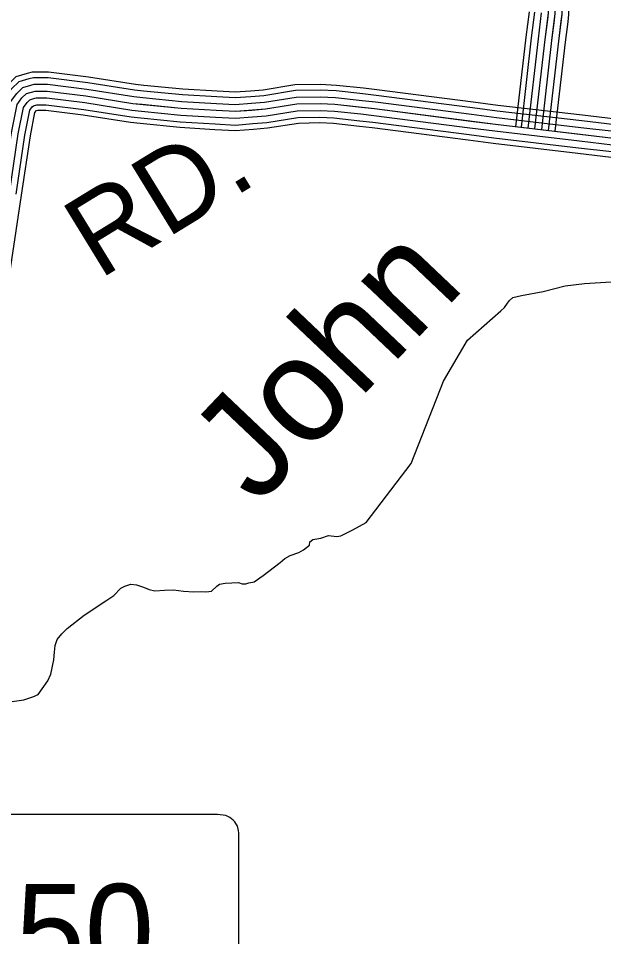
# Model space of a CAD drawing. Extents: x 1551132 to 1791609, y 378168 to 563823.
# Drawn here: x 1616790 to 1619446, y 487298 to 491468 of the extents above; entities that cross this region are included whole.
import ezdxf

# ---------------------------------------------------------------- set-up
doc = ezdxf.new("R2010")
doc.units = 0
for name, color, linetype in [('DESIGN - DRAINAGE - Bridges and Cross Drains Size Text', 7, 'Continuous'), ('DESIGN - ROW - Right-of-Way and Easement Labels', 7, 'Continuous'), ('DESIGN - ROW - Slope Lines', 7, 'Continuous'), ('DESIGN - TRANSPORTATION - Text', 7, 'Continuous'), ('SURVEY - TRANSPORTATION - Roads', 7, 'Continuous')]:
    doc.layers.add(name, color=color, linetype=linetype)

msp = doc.modelspace()

# ---------------------------------------------------------------- linework, layer by layer
at = {"layer": 'DESIGN - ROW - Slope Lines'}
for p, q in [((1617680.44, 487852.021), (1616523.575, 487851.996)), ((1617791.253, 486920.403), (1617791.235, 487740.347))]:
    msp.add_line(p, q, dxfattribs=at)
for centre, radius, start, end in [((1617689.579, 487653.978), 198.249, 77.697222, 92.642711), ((1617701.708, 487762.511), 90.332, 20.262592, 70.527447), ((1617537.697, 487744.684), 253.555, 359.016675, 11.167472)]:
    msp.add_arc(centre, radius, start, end, dxfattribs=at)
at = {"layer": 'DESIGN - TRANSPORTATION - Text'}
for points in [[(1618979.541, 490139.666), (1618995.791, 490154.558), (1619010.04, 490174.417), (1619018.19, 490186.334), (1619034.365, 490200.16), (1619072.497, 490209.702), (1619170.761, 490228.511), (1619271.092, 490253.303), (1619359.257, 490264.228), (1619431.347, 490269.337), (1619551.469, 490275.845)], [(1616761.359, 488365.752), (1616815.466, 488373.086), (1616855.648, 488386.611), (1616879.798, 488398.337), (1616898.122, 488424.154), (1616924.572, 488459.897), (1616936.938, 488489.797), (1616951.746, 488555.749), (1616954.163, 488589.783), (1616956.529, 488619.817), (1616966.879, 488647.743), (1616987.204, 488673.536), (1617011.495, 488697.278), (1617088.268, 488758.446), (1617187.099, 488823.34), (1617223.398, 488846.932), (1617255.822, 488880.591), (1617273.947, 488890.383), (1617300.055, 488898.075), (1617326.029, 488895.742), (1617357.912, 488885.325), (1617383.794, 488874.974), (1617409.727, 488868.641), (1617453.784, 488872.099), (1617493.817, 488873.599), (1617539.757, 488867.008), (1617585.74, 488864.433), (1617619.772, 488866.008), (1617639.747, 488863.749), (1617653.78, 488865.583), (1617665.804, 488867.433), (1617690.079, 488889.175), (1617702.204, 488899.042), (1617728.253, 488902.725), (1617758.286, 488904.35), (1617788.318, 488905.975), (1617806.243, 488899.742), (1617822.251, 488899.542), (1617836.325, 488905.375), (1617860.375, 488909.084), (1617900.757, 488938.635), (1617977.505, 488997.795), (1617999.73, 489015.553), (1618023.904, 489029.27), (1618062.079, 489042.821), (1618084.236, 489054.571), (1618110.511, 489076.288), (1618112.677, 489090.289), (1618126.827, 489102.131), (1618162.91, 489107.689), (1618197.067, 489119.29), (1618235.024, 489114.806), (1618253.074, 489118.581), (1618263.124, 489122.465), (1618307.431, 489145.957), (1618367.855, 489179.266), (1618571.958, 489447.173), (1618719.322, 489820.6), (1618827.394, 490007.313), (1618979.541, 490139.666)]]:
    msp.add_lwpolyline(points, dxfattribs=at)
at = {"layer": 'SURVEY - TRANSPORTATION - Roads'}
for points in [[(1619191.962, 491463.893), (1619195.495, 491492.077), (1619196.153, 491566.154), (1619198.695, 491628.213), (1619195.295, 491696.324), (1619190.187, 491796.493), (1619177.946, 491950.255)], [(1619222.719, 491460.034), (1619226.478, 491490.002), (1619227.153, 491565.387), (1619229.728, 491628.347), (1619226.261, 491697.882), (1619221.128, 491798.518), (1619208.853, 491952.714)], [(1619253.477, 491456.176), (1619257.46, 491487.927), (1619258.144, 491564.612), (1619260.76, 491628.488), (1619257.219, 491699.449), (1619252.06, 491800.535), (1619239.753, 491955.172)], [(1619284.235, 491452.317), (1619288.443, 491485.851), (1619289.134, 491563.837), (1619291.793, 491628.63), (1619288.176, 491701.015), (1619282.993, 491802.551), (1619270.652, 491957.63)], [(1619047.973, 490976.421), (1619094.356, 491382.374), (1619108.83, 491497.868)], [(1619072.531, 490973.621), (1619118.897, 491379.432), (1619133.53, 491496.21)], [(1619103.33, 490970.096), (1619149.671, 491375.74), (1619164.512, 491494.143)], [(1619134.129, 490966.58), (1619180.454, 491372.057), (1619195.495, 491492.068)], [(1619134.129, 490966.58), (1619180.454, 491372.057), (1619195.495, 491492.068)], [(1619164.929, 490963.063), (1619211.236, 491368.373), (1619226.478, 491489.993)], [(1619195.728, 490959.538), (1619242.01, 491364.682), (1619257.46, 491487.927)], [(1619134.129, 490966.571), (1619180.454, 491372.057), (1619191.97, 491463.909)], [(1619164.929, 490963.055), (1619211.228, 491368.373), (1619222.728, 491460.051)], [(1619195.728, 490959.538), (1619242.01, 491364.682), (1619253.485, 491456.192)], [(1619226.527, 490956.021), (1619272.793, 491360.99), (1619284.243, 491452.334)], [(1616831.492, 491219.451), (1616854.567, 491226.16), (1616926.39, 491225.518), (1617108.511, 491203.143), (1617321.014, 491169.35), (1617360.063, 491165.45)], [(1616632.113, 490691.413), (1616672.662, 490963.961), (1616701.987, 491113.432), (1616740.153, 491164.633), (1616780.868, 491204.718), (1616831.5, 491219.451)], [(1616657.546, 490687.629), (1616698.012, 490959.586), (1616726.103, 491102.748), (1616759.594, 491147.691), (1616794.285, 491181.834), (1616838.684, 491194.759)], [(1616838.684, 491194.759), (1616858.116, 491200.418), (1616924.707, 491199.818), (1617104.919, 491177.667), (1617317.714, 491143.841), (1617357.496, 491139.858)], [(1616688.212, 490683.071), (1616728.569, 490954.32), (1616755.16, 491089.865), (1616783.035, 491127.257), (1616810.451, 491154.258), (1616847.35, 491164.992)], [(1616784.226, 491076.989), (1616806.468, 491106.832), (1616826.625, 491126.674), (1616866.683, 491138.333), (1616920.632, 491137.849), (1617096.269, 491116.266), (1617309.756, 491082.323), (1617529.342, 491060.348), (1617687.105, 491050.939), (1617774.978, 491046.148), (1617910.933, 491056.956), (1618052.997, 491079.715), (1618159.427, 491081.524), (1618226.809, 491078.174), (1618406.463, 491058.548), (1618955.292, 490987.588), (1619490.213, 490924.754)], [(1616847.342, 491164.992), (1616862.4, 491169.375), (1616922.665, 491168.834), (1617100.594, 491146.966), (1617313.739, 491113.082), (1617354.413, 491109.016)], [(1616856, 491135.224), (1616866.683, 491138.333), (1616920.632, 491137.849), (1617096.269, 491116.266), (1617309.756, 491082.323), (1617351.33, 491078.165)], [(1617357.488, 491139.858), (1617534.276, 491122.166), (1617690.638, 491112.841), (1617774.212, 491108.282), (1617844.86, 491113.899)], [(1617360.046, 491165.45), (1617536.325, 491147.808), (1617692.105, 491138.517), (1617773.887, 491134.058), (1617842.818, 491139.533)], [(1617842.793, 491139.533), (1617900.5, 491144.125), (1618045.272, 491167.317), (1618160.861, 491169.276), (1618233.751, 491165.659), (1618356.44, 491152.259)], [(1617844.835, 491113.899), (1617903.558, 491118.566), (1618047.538, 491141.633), (1618160.444, 491143.55), (1618231.717, 491140.009), (1618353.648, 491126.692)], [(1618356.423, 491152.259), (1618416.855, 491145.65), (1618854.153, 491089.116)], [(1616718.869, 490678.504), (1616759.127, 490949.053), (1616784.226, 491076.989), (1616806.468, 491106.832), (1616826.625, 491126.674), (1616856.008, 491135.224)], [(1616749.527, 490673.937), (1616789.685, 490943.786), (1616813.292, 491064.114), (1616829.9, 491086.406), (1616842.8, 491099.09), (1616864.666, 491105.457)], [(1616864.658, 491105.457), (1616870.966, 491107.29), (1616918.598, 491106.865), (1617091.944, 491085.565), (1617305.773, 491051.564), (1617348.247, 491047.314)], [(1617354.396, 491109.016), (1617531.809, 491091.257), (1617688.872, 491081.89), (1617774.595, 491077.215), (1617847.31, 491082.99)], [(1617847.293, 491082.99), (1617907.25, 491087.765), (1618050.272, 491110.674), (1618159.936, 491112.541), (1618229.267, 491109.091), (1618350.281, 491095.874)], [(1618353.631, 491126.692), (1618413.805, 491120.116), (1618850.853, 491063.615)], [(1616780.193, 490669.379), (1616820.242, 490938.519), (1616842.35, 491051.23), (1616853.341, 491065.972), (1616858.966, 491071.514), (1616873.333, 491075.689)], [(1616873.316, 491075.689), (1616875.249, 491076.248), (1616916.557, 491075.881), (1617087.619, 491054.864), (1617301.798, 491020.805), (1617345.163, 491016.471)], [(1617351.313, 491078.165), (1617529.342, 491060.348), (1617687.105, 491050.939), (1617774.978, 491046.148), (1617849.768, 491052.089)], [(1617849.751, 491052.089), (1617910.933, 491056.956), (1618052.997, 491079.715), (1618159.427, 491081.524), (1618226.809, 491078.174), (1618346.915, 491065.057)], [(1618346.898, 491065.057), (1618406.463, 491058.548), (1618842.903, 491002.122)], [(1618350.265, 491095.874), (1618410.138, 491089.332), (1618846.878, 491032.864)], [(1618850.836, 491063.615), (1618962.883, 491049.123), (1619346.533, 491004.056)], [(1618854.136, 491089.116), (1618966.033, 491074.649), (1619349.533, 491029.598)], [(1616804.642, 490665.737), (1616844.6, 490934.319), (1616865.525, 491040.964), (1616871.916, 491049.539), (1616880.233, 491051.955)], [(1616878.658, 491051.505), (1616914.94, 491051.18), (1617084.169, 491030.38), (1617298.623, 490996.288), (1617342.697, 490991.879)], [(1617345.138, 491016.471), (1617524.409, 490998.529), (1617683.572, 490989.038), (1617775.745, 490984.013), (1617854.676, 490990.279)], [(1617348.23, 491047.314), (1617526.876, 491029.439), (1617685.339, 491019.988), (1617775.361, 491015.08), (1617852.226, 491021.189)], [(1617852.21, 491021.189), (1617914.616, 491026.147), (1618055.722, 491048.756), (1618158.919, 491050.506), (1618224.351, 491047.256), (1618343.548, 491034.239)], [(1617854.668, 490990.279), (1617918.308, 490995.346), (1618058.455, 491017.797), (1618158.411, 491019.497), (1618221.901, 491016.339), (1618340.181, 491003.422)], [(1618343.531, 491034.239), (1618402.788, 491027.764), (1618838.928, 490971.38)], [(1618846.861, 491032.864), (1618959.092, 491018.356), (1619342.916, 490973.272)], [(1619349.516, 491029.598), (1619501.012, 491011.806), (1619846.663, 490966.622)], [(1617342.68, 490991.879), (1617522.442, 490973.887), (1617682.164, 490964.362), (1617776.053, 490959.237), (1617856.634, 490965.645)], [(1617856.626, 490965.645), (1617921.25, 490970.787), (1618060.63, 490993.113), (1618158.011, 490994.771), (1618219.943, 490991.688), (1618337.498, 490978.854)], [(1618337.482, 490978.854), (1618396.197, 490972.438), (1618831.787, 490916.12)], [(1618340.165, 491003.422), (1618399.122, 490996.98), (1618834.953, 490940.629)], [(1618842.886, 491002.122), (1618955.292, 490987.588), (1619339.3, 490942.479)], [(1619342.9, 490973.272), (1619494.029, 490955.521), (1619839.313, 490910.387)], [(1619346.516, 491004.056), (1619497.846, 490986.289), (1619843.329, 490941.121)], [(1618834.936, 490940.629), (1618947.7, 490926.053), (1619332.066, 490880.903)], [(1618838.911, 490971.38), (1618951.492, 490956.821), (1619335.683, 490911.687)], [(1619339.283, 490942.479), (1619490.213, 490924.754), (1619835.296, 490879.644)], [(1618831.77, 490916.12), (1618944.676, 490901.519), (1619329.183, 490856.352)], [(1619335.666, 490911.687), (1619486.396, 490893.986), (1619831.28, 490848.902)], [(1619329.166, 490856.352), (1619479.538, 490838.693), (1619824.055, 490793.659)], [(1619332.05, 490880.903), (1619482.579, 490863.219), (1619827.263, 490818.168)], [(1616732.169, 490173.016), (1616736.735, 490209.325), (1616804.651, 490665.754)]]:
    msp.add_lwpolyline(points, dxfattribs=at)

# ---------------------------------------------------------------- texts
at = {"layer": 'DESIGN - DRAINAGE - Bridges and Cross Drains Size Text'}
msp.add_text('John', height=475.0014, rotation=46.465039, dxfattribs=at).set_placement((1617874.891, 489250.059))
at = {"layer": 'DESIGN - ROW - Right-of-Way and Easement Labels'}
msp.add_text('RD.', height=369.9965, rotation=31.492714, dxfattribs=at).set_placement((1617156.835, 490279.951))
at = {"layer": 'DESIGN - ROW - Slope Lines'}
msp.add_text('50', height=422.4054, rotation=0.00125, dxfattribs=at).set_placement((1616777.694, 487114.775))

doc.saveas('drawing.dxf')
